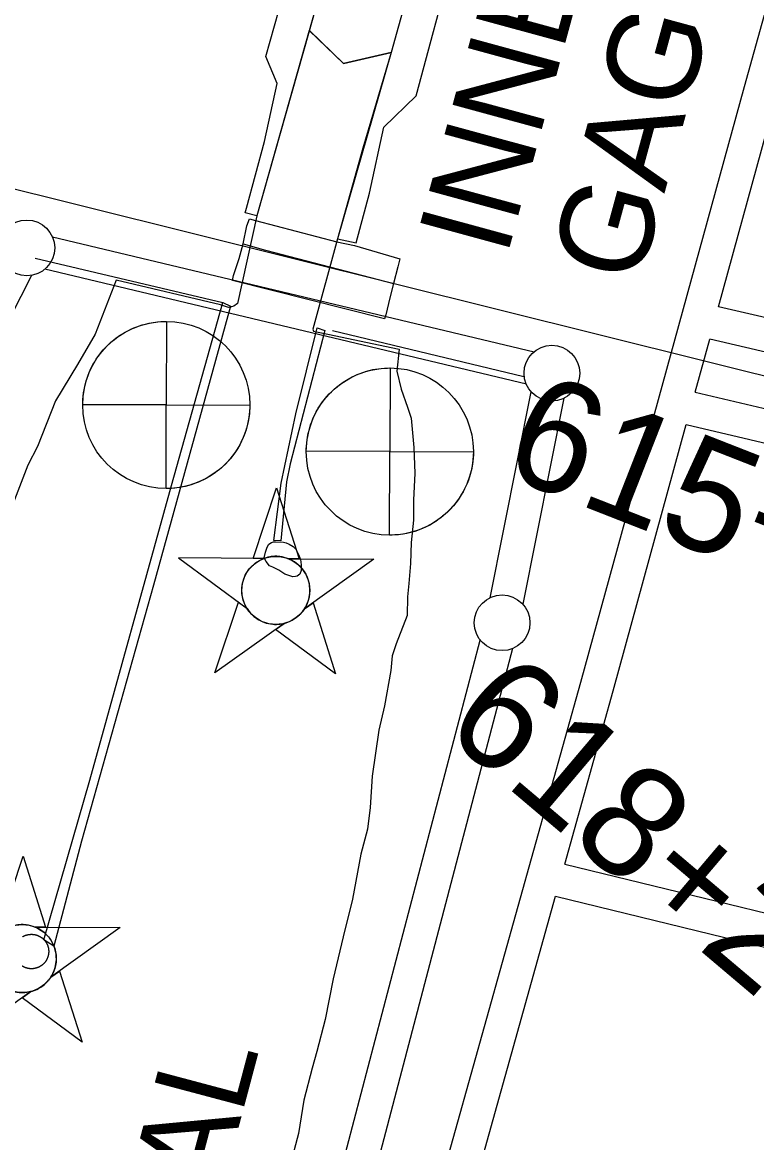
# Model space of a CAD drawing. Extents: x 3677843 to 3715951, y 511991 to 537744.
# Drawn here: x 3694073 to 3694732, y 533929 to 534934 of the extents above; entities that cross this region are included whole.
import ezdxf

# ---------------------------------------------------------------- set-up
doc = ezdxf.new("R2010")
doc.units = 0
for name, color, linetype in [('V-BRDG-OTLN', 7, 'Continuous'), ('V-CHAN-DOCK', 7, 'Continuous'), ('V-CHAN-NAID', 7, 'Continuous'), ('V-RIVR-GAGE', 7, 'Continuous'), ('V-RIVR-GAGE-IDEN', 7, 'Continuous'), ('V-RIVR-IDEN', 7, 'Continuous'), ('V-ROAD-CNTR', 7, 'Continuous'), ('V-RRAP-FSHR', 7, 'Continuous'), ('V-SURV-IDEN', 7, 'Continuous'), ('V-SURV-LINE', 7, 'Continuous'), ('V-TOPO-SHOR', 7, 'Continuous'), ('V-TRAN-LOCK', 7, 'Continuous')]:
    doc.layers.add(name, color=color, linetype=linetype)

msp = doc.modelspace()

# ---------------------------------------------------------------- linework, layer by layer
at = {"layer": 'V-BRDG-OTLN'}
msp.add_lwpolyline([(3694276.5, 534757.7), (3694281.9, 534756.4), (3694354.8, 534737.3), (3694370.8, 534733.8), (3694411.4, 534722), (3694409.8, 534714.6), (3694405.7, 534699.9), (3694402.5, 534686.8), (3694398.8, 534671.6), (3694397.7, 534668), (3694261.2, 534702.5), (3694262.2, 534707), (3694267.4, 534722.1), (3694270.8, 534735.4), (3694274.3, 534751.4)], close=True, dxfattribs=at)
msp.add_lwpolyline([(3694270.8, 534735.4), (3694270.8, 534735.4), (3694290.8, 534729.8), (3694398.8, 534701.7), (3694405.7, 534699.9)], dxfattribs=at)
at = {"layer": 'V-CHAN-DOCK'}
for points in [[(3694289.8, 534453.7), (3694290.8, 534458.7), (3694292.4, 534463.3), (3694294, 534465.8), (3694296.2, 534467.5), (3694298.1, 534468.1), (3694300, 534468.1), (3694307.1, 534467.7), (3694309.6, 534467.2), (3694312.1, 534465.9), (3694315.7, 534463.7), (3694318.2, 534461.3), (3694320.7, 534456.7), (3694322.2, 534452.1), (3694322.8, 534447.4), (3694322.9, 534442.2), (3694321.8, 534438.9), (3694319.4, 534437), (3694318, 534436.7), (3694315.6, 534436.6), (3694308.4, 534439), (3694302.9, 534442.4), (3694297.6, 534445.1), (3694294.6, 534446.4), (3694291.5, 534450.2), (3694289.8, 534453.7)], [(3694072.8, 534113.4), (3694073, 534113.6), (3694073.3, 534113.7), (3694073.5, 534113.9), (3694073.7, 534114), (3694074, 534114.1), (3694074.2, 534114.2), (3694074.4, 534114.3), (3694074.7, 534114.5), (3694074.9, 534114.6), (3694075.2, 534114.7), (3694075.4, 534114.8), (3694075.7, 534114.9), (3694076, 534114.9)], [(3694076, 534114.9), (3694076.2, 534115), (3694076.5, 534115.1), (3694076.7, 534115.2), (3694077, 534115.3), (3694077.2, 534115.3), (3694077.5, 534115.4), (3694077.8, 534115.4), (3694078, 534115.5), (3694078.3, 534115.5), (3694078.6, 534115.6), (3694078.8, 534115.6), (3694079.1, 534115.7), (3694079.4, 534115.7), (3694079.6, 534115.7), (3694079.9, 534115.7), (3694080.2, 534115.7), (3694080.4, 534115.8), (3694080.7, 534115.8), (3694081, 534115.8), (3694081.3, 534115.8), (3694081.5, 534115.8), (3694081.8, 534115.7), (3694082.1, 534115.7), (3694082.3, 534115.7), (3694082.6, 534115.7), (3694082.9, 534115.6), (3694083.1, 534115.6), (3694083.4, 534115.6), (3694083.7, 534115.5), (3694083.9, 534115.5), (3694084.2, 534115.4), (3694084.5, 534115.4), (3694084.7, 534115.3), (3694085, 534115.2), (3694085.2, 534115.2), (3694085.5, 534115.1), (3694085.8, 534115), (3694086, 534114.9), (3694086.3, 534114.8), (3694086.5, 534114.7), (3694086.8, 534114.6), (3694087, 534114.5), (3694087.3, 534114.4), (3694087.5, 534114.3), (3694087.7, 534114.2), (3694088, 534114.1), (3694088.2, 534113.9), (3694088.5, 534113.8), (3694088.7, 534113.7), (3694088.9, 534113.5), (3694089.2, 534113.4), (3694089.4, 534113.2), (3694089.6, 534113.1), (3694089.8, 534112.9), (3694090.1, 534112.8), (3694090.3, 534112.6), (3694090.5, 534112.5), (3694090.7, 534112.3), (3694090.9, 534112.1), (3694091.1, 534111.9)], [(3694091.1, 534111.9), (3694091.3, 534111.8), (3694091.5, 534111.6), (3694091.7, 534111.4), (3694091.9, 534111.2), (3694092.1, 534111), (3694092.3, 534110.8), (3694092.4, 534110.6), (3694092.6, 534110.4), (3694092.8, 534110.2), (3694093, 534110), (3694093.1, 534109.8), (3694093.3, 534109.6), (3694093.5, 534109.4), (3694093.6, 534109.1), (3694093.8, 534108.9), (3694093.9, 534108.7), (3694094.1, 534108.5), (3694094.2, 534108.2), (3694094.3, 534108), (3694094.5, 534107.8), (3694094.6, 534107.5), (3694094.7, 534107.3), (3694094.8, 534107), (3694095, 534106.8), (3694095.1, 534106.6), (3694095.2, 534106.3), (3694095.3, 534106.1), (3694095.4, 534105.8), (3694095.5, 534105.6), (3694095.6, 534105.3), (3694095.6, 534105), (3694095.7, 534104.8), (3694095.8, 534104.5), (3694095.9, 534104.3), (3694095.9, 534104), (3694096, 534103.7), (3694096.1, 534103.5), (3694096.1, 534103.2), (3694096.1, 534102.9), (3694096.2, 534102.7), (3694096.2, 534102.4), (3694096.3, 534102.1), (3694096.3, 534101.9), (3694096.3, 534101.6), (3694096.3, 534101.3), (3694096.4, 534101.1), (3694096.4, 534100.8), (3694096.4, 534100.5), (3694096.4, 534100.3), (3694096.4, 534100), (3694096.4, 534099.7), (3694096.4, 534099.5), (3694096.3, 534099.2), (3694096.3, 534098.9), (3694096.3, 534098.7), (3694096.3, 534098.4), (3694096.2, 534098.1), (3694096.2, 534097.8), (3694096.1, 534097.6), (3694096.1, 534097.3), (3694096, 534097.1), (3694096, 534096.8), (3694095.9, 534096.5), (3694095.8, 534096.3), (3694095.8, 534096), (3694095.7, 534095.8), (3694095.6, 534095.5), (3694095.5, 534095.2), (3694095.4, 534095), (3694095.3, 534094.7), (3694095.2, 534094.5), (3694095.1, 534094.2), (3694095, 534094), (3694094.9, 534093.7), (3694094.8, 534093.5), (3694094.7, 534093.3), (3694094.5, 534093), (3694094.4, 534092.8), (3694094.3, 534092.5), (3694094.1, 534092.3), (3694094, 534092.1), (3694093.9, 534091.9), (3694093.7, 534091.6), (3694093.6, 534091.4), (3694093.4, 534091.2), (3694093.2, 534091), (3694093.1, 534090.8), (3694092.9, 534090.6), (3694092.7, 534090.3), (3694092.6, 534090.1), (3694092.4, 534089.9), (3694092.2, 534089.7), (3694092, 534089.5), (3694091.8, 534089.4), (3694091.6, 534089.2), (3694091.4, 534089), (3694091.2, 534088.8), (3694091, 534088.6), (3694090.8, 534088.4), (3694090.6, 534088.3)], [(3694090.6, 534088.3), (3694090.4, 534088.1), (3694090.2, 534087.9), (3694090, 534087.8), (3694089.7, 534087.6), (3694089.5, 534087.5), (3694089.3, 534087.3), (3694089.1, 534087.2), (3694088.8, 534087.1), (3694088.6, 534086.9), (3694088.4, 534086.8), (3694088.1, 534086.7), (3694087.9, 534086.5), (3694087.7, 534086.4), (3694087.4, 534086.3), (3694087.2, 534086.2), (3694086.9, 534086.1), (3694086.7, 534086), (3694086.4, 534085.9), (3694086.2, 534085.8), (3694085.9, 534085.7), (3694085.6, 534085.6), (3694085.4, 534085.5), (3694085.1, 534085.5), (3694084.9, 534085.4), (3694084.6, 534085.3), (3694084.3, 534085.3), (3694084.1, 534085.2), (3694083.8, 534085.1), (3694083.6, 534085.1), (3694083.3, 534085.1), (3694083, 534085), (3694082.8, 534085), (3694082.5, 534084.9), (3694082.2, 534084.9), (3694082, 534084.9), (3694081.7, 534084.9), (3694081.4, 534084.9), (3694081.1, 534084.9), (3694080.9, 534084.9), (3694080.6, 534084.9), (3694080.3, 534084.9), (3694080.1, 534084.9), (3694079.8, 534084.9), (3694079.5, 534084.9), (3694079.3, 534085), (3694079, 534085), (3694078.7, 534085), (3694078.5, 534085.1), (3694078.2, 534085.1), (3694077.9, 534085.2), (3694077.7, 534085.2), (3694077.4, 534085.3), (3694077.1, 534085.3), (3694076.9, 534085.4), (3694076.6, 534085.5), (3694076.4, 534085.6), (3694076.1, 534085.6), (3694075.8, 534085.7), (3694075.6, 534085.8), (3694075.3, 534085.9), (3694075.1, 534086), (3694074.8, 534086.1), (3694074.6, 534086.2), (3694074.3, 534086.3), (3694074.1, 534086.5), (3694073.9, 534086.6), (3694073.6, 534086.7), (3694073.4, 534086.8), (3694073.2, 534087), (3694072.9, 534087.1), (3694072.7, 534087.2)]]:
    msp.add_lwpolyline(points, dxfattribs=at)
at = {"layer": 'V-CHAN-NAID'}
for points in [[(3694289.3, 534453), (3694279.8, 534453), (3694300.9, 534516.5), (3694321.1, 534452.7), (3694311.5, 534452.8), (3694309.9, 534453.4), (3694307.8, 534454), (3694305.8, 534454.5), (3694303.8, 534454.8), (3694302.6, 534454.9), (3694301.1, 534455), (3694299.3, 534455), (3694298, 534454.9), (3694296.1, 534454.7), (3694294.7, 534454.5), (3694292.9, 534454.1), (3694291.4, 534453.7), (3694290.4, 534453.3)], [(3694289.3, 534453), (3694212.8, 534453.5), (3694274.4, 534408.1), (3694273.3, 534410), (3694272.5, 534411.6), (3694271.7, 534413.6), (3694271, 534415.7), (3694270.6, 534417), (3694270.2, 534418.6), (3694270, 534420.1), (3694269.8, 534421.7), (3694269.7, 534423.4), (3694269.7, 534425), (3694269.8, 534427), (3694270, 534428.7), (3694270.4, 534430.9), (3694270.9, 534432.8), (3694271.5, 534434.7), (3694272.1, 534436.4), (3694272.8, 534437.9), (3694273.6, 534439.5), (3694274.7, 534441.2), (3694275.7, 534442.7), (3694276.7, 534444), (3694277.7, 534445.1), (3694279.1, 534446.4), (3694280.1, 534447.4), (3694281.8, 534448.8), (3694283, 534449.7), (3694284.7, 534450.7), (3694286.5, 534451.7), (3694287.9, 534452.4)], [(3694311.5, 534452.8), (3694388, 534452.3), (3694325.8, 534407.7), (3694326.7, 534409.2), (3694327.7, 534411.1), (3694328.4, 534412.7), (3694329.1, 534414.6), (3694329.7, 534416.4), (3694330.1, 534418), (3694330.4, 534420), (3694330.6, 534421.6), (3694330.8, 534423.8), (3694330.7, 534425.9), (3694330.5, 534428.1), (3694330.3, 534429.9), (3694329.8, 534432.1), (3694329.1, 534434.2), (3694328.4, 534436.2), (3694327.7, 534437.7), (3694326.7, 534439.6), (3694325.7, 534441.3), (3694324.5, 534443), (3694323.2, 534444.5), (3694321.9, 534445.9), (3694320.3, 534447.4), (3694318.6, 534448.9), (3694316.9, 534450), (3694315, 534451.2), (3694313.5, 534451.9)], [(3694307.8, 534394.8), (3694245.6, 534350.3), (3694266.7, 534413.8), (3694274.4, 534408.1), (3694275, 534407.1), (3694276.4, 534405.3), (3694277.6, 534403.9), (3694279.1, 534402.4), (3694280.5, 534401.1), (3694282, 534400), (3694283.4, 534399), (3694285, 534397.9), (3694286.7, 534397), (3694288.5, 534396.2), (3694290, 534395.7), (3694291.6, 534395.1), (3694293.8, 534394.6), (3694295.4, 534394.3), (3694297.4, 534394), (3694298.9, 534393.9), (3694300.8, 534393.9), (3694302.5, 534394), (3694304.2, 534394.1), (3694306.1, 534394.5)], [(3694325.8, 534407.7), (3694333.6, 534413.3), (3694353.8, 534349.5), (3694300, 534389.3), (3694307.8, 534394.8), (3694309.4, 534395.3), (3694311, 534395.9), (3694313.2, 534396.8), (3694314.9, 534397.7), (3694316.8, 534398.8), (3694318.5, 534400), (3694320.1, 534401.2), (3694321.4, 534402.4), (3694322.8, 534403.8), (3694324, 534405.2), (3694325.1, 534406.7)], [(3694061.8, 534122.5), (3694052.2, 534122.6), (3694073.4, 534186), (3694093.6, 534122.3), (3694084, 534122.3), (3694082.4, 534122.9), (3694080.3, 534123.5), (3694078.3, 534124), (3694076.3, 534124.3), (3694075.1, 534124.4), (3694073.6, 534124.5), (3694071.8, 534124.5), (3694070.5, 534124.4), (3694068.6, 534124.2), (3694067.2, 534124), (3694065.4, 534123.6), (3694063.9, 534123.2), (3694062.8, 534122.9)], [(3694084, 534122.3), (3694160.5, 534121.8), (3694098.3, 534077.3), (3694099.2, 534078.8), (3694100.2, 534080.6), (3694100.9, 534082.2), (3694101.6, 534084.1), (3694102.2, 534085.9), (3694102.6, 534087.6), (3694102.9, 534089.6), (3694103.1, 534091.2), (3694103.3, 534093.4), (3694103.2, 534095.4), (3694103, 534097.6), (3694102.8, 534099.4), (3694102.3, 534101.6), (3694101.6, 534103.8), (3694100.9, 534105.8), (3694100.2, 534107.2), (3694099.2, 534109.1), (3694098.2, 534110.8), (3694097, 534112.5), (3694095.7, 534114.1), (3694094.4, 534115.4), (3694092.8, 534117), (3694091, 534118.4), (3694089.4, 534119.6), (3694087.5, 534120.7), (3694086, 534121.5)], [(3694080.3, 534064.4), (3694018.1, 534019.8), (3694039.2, 534083.3), (3694046.9, 534077.6), (3694047.5, 534076.7), (3694048.9, 534074.8), (3694050.1, 534073.4), (3694051.6, 534071.9), (3694053, 534070.6), (3694054.4, 534069.5), (3694055.8, 534068.5), (3694057.5, 534067.5), (3694059.2, 534066.6), (3694061, 534065.7), (3694062.5, 534065.2), (3694064.1, 534064.7), (3694066.3, 534064.1), (3694067.9, 534063.8), (3694069.9, 534063.5), (3694071.4, 534063.4), (3694073.3, 534063.4), (3694075, 534063.5), (3694076.7, 534063.7), (3694078.6, 534064)], [(3694098.3, 534077.3), (3694106.1, 534082.8), (3694126.3, 534019.1), (3694072.5, 534058.8), (3694080.3, 534064.4), (3694081.9, 534064.8), (3694083.5, 534065.4), (3694085.7, 534066.3), (3694087.4, 534067.2), (3694089.3, 534068.3), (3694091, 534069.5), (3694092.6, 534070.8), (3694093.9, 534071.9), (3694095.3, 534073.4), (3694096.5, 534074.8), (3694097.6, 534076.2)]]:
    msp.add_lwpolyline(points, close=True, dxfattribs=at)
for centre in [(3694300.2, 534424.4), (3694072.7, 534094)]:
    msp.add_circle(centre, 30.5, dxfattribs=at)
at = {"layer": 'V-RIVR-GAGE'}
for points in [[(3694202.1, 534665.8), (3694201.9, 534590.8), (3694126.9, 534590.9), (3694126.9, 534593.1), (3694127, 534595.6), (3694127.3, 534598.6), (3694127.7, 534601.6), (3694128.1, 534604.3), (3694128.7, 534607.3), (3694129.4, 534609.9), (3694130, 534612.3), (3694130.8, 534614.7), (3694131.8, 534617.4), (3694132.7, 534619.8), (3694133.7, 534622.1), (3694134.9, 534624.6), (3694136.4, 534627.3), (3694137.7, 534629.6), (3694139.1, 534631.8), (3694141.5, 534635.3), (3694143.2, 534637.5), (3694145.4, 534640.2), (3694147.6, 534642.5), (3694149.4, 534644.4), (3694152.2, 534647), (3694154.6, 534649), (3694157, 534650.9), (3694160.1, 534653.1), (3694162.5, 534654.6), (3694165.1, 534656.1), (3694168.1, 534657.7), (3694170.7, 534659), (3694173.3, 534660.1), (3694177, 534661.5), (3694180.2, 534662.6), (3694183.4, 534663.4), (3694186.6, 534664.2), (3694190, 534664.8), (3694194.1, 534665.4), (3694197.1, 534665.6), (3694199.6, 534665.7)], [(3694402.7, 534624), (3694402.5, 534549), (3694327.5, 534549.2), (3694327.5, 534551.3), (3694327.7, 534553.8), (3694327.9, 534556.8), (3694328.3, 534559.8), (3694328.8, 534562.5), (3694329.4, 534565.5), (3694330, 534568.1), (3694330.7, 534570.5), (3694331.4, 534572.9), (3694332.4, 534575.6), (3694333.3, 534578), (3694334.4, 534580.3), (3694335.6, 534582.8), (3694337, 534585.5), (3694338.3, 534587.8), (3694339.7, 534590), (3694342.2, 534593.5), (3694343.9, 534595.7), (3694346.1, 534598.4), (3694348.2, 534600.7), (3694350.1, 534602.6), (3694352.9, 534605.2), (3694355.2, 534607.2), (3694357.7, 534609.1), (3694360.8, 534611.3), (3694363.2, 534612.8), (3694365.7, 534614.3), (3694368.7, 534615.9), (3694371.4, 534617.2), (3694374, 534618.3), (3694377.6, 534619.7), (3694380.8, 534620.8), (3694384, 534621.6), (3694387.3, 534622.4), (3694390.7, 534623), (3694394.7, 534623.6), (3694397.7, 534623.8), (3694400.3, 534623.9)], [(3694201.7, 534515.8), (3694201.9, 534590.8), (3694276.9, 534590.6), (3694276.8, 534587.9), (3694276.6, 534584.8), (3694276.4, 534582.2), (3694276, 534579.6), (3694275.5, 534576.4), (3694274.8, 534573.4), (3694274, 534570.1), (3694273.3, 534568), (3694272.4, 534565.1), (3694271.2, 534562.2), (3694270.1, 534559.7), (3694268.9, 534557.2), (3694267.7, 534554.7), (3694266.3, 534552.4), (3694264.7, 534549.7), (3694263.2, 534547.5), (3694261, 534544.7), (3694258.9, 534542), (3694256.3, 534539.1), (3694254, 534536.8), (3694251.5, 534534.5), (3694249.3, 534532.7), (3694247.7, 534531.4), (3694245, 534529.4), (3694243.1, 534528.1), (3694240.6, 534526.5), (3694237.9, 534525), (3694235.2, 534523.6), (3694233.1, 534522.6), (3694230.8, 534521.6), (3694228.2, 534520.5), (3694225.5, 534519.6), (3694222.2, 534518.6), (3694219, 534517.7), (3694216.6, 534517.2), (3694213.8, 534516.7), (3694211.4, 534516.4), (3694208.7, 534516.1), (3694206.5, 534515.9), (3694203.9, 534515.8)], [(3694402.3, 534474), (3694402.5, 534549), (3694477.5, 534548.8), (3694477.5, 534546.1), (3694477.3, 534543), (3694477, 534540.4), (3694476.7, 534537.8), (3694476.1, 534534.6), (3694475.5, 534531.6), (3694474.6, 534528.3), (3694474, 534526.2), (3694473, 534523.3), (3694471.9, 534520.4), (3694470.8, 534517.9), (3694469.6, 534515.4), (3694468.3, 534512.9), (3694466.9, 534510.6), (3694465.3, 534508), (3694463.8, 534505.7), (3694461.7, 534502.9), (3694459.5, 534500.2), (3694456.9, 534497.3), (3694454.6, 534495), (3694452.1, 534492.7), (3694449.9, 534490.9), (3694448.3, 534489.6), (3694445.6, 534487.6), (3694443.7, 534486.3), (3694441.2, 534484.7), (3694438.5, 534483.2), (3694435.8, 534481.8), (3694433.7, 534480.8), (3694431.4, 534479.8), (3694428.8, 534478.7), (3694426.1, 534477.8), (3694422.8, 534476.8), (3694419.7, 534476), (3694417.2, 534475.4), (3694414.5, 534474.9), (3694412.1, 534474.6), (3694409.3, 534474.3), (3694407.1, 534474.1), (3694404.5, 534474)]]:
    msp.add_lwpolyline(points, close=True, dxfattribs=at)
for centre in [(3694201.9, 534590.8), (3694402.5, 534549)]:
    msp.add_circle(centre, 75, dxfattribs=at)
at = {"layer": 'V-ROAD-CNTR'}
for points in [[(3694687.6, 533368.4), (3694401.7, 533435.8), (3694379.9, 533445.5), (3694365.8, 533459.6), (3694352.4, 533481.1), (3694347.3, 533497.8), (3694345.3, 533526.4), (3694350.9, 533552.5), (3694377.1, 533638.5), (3694574, 534342.1), (3694720.7, 534876.6), (3694839.9, 535303.8)], [(3695886.4, 534330.6), (3693205.9, 534998.8)], [(3694697.5, 534678.9), (3694749.6, 534868.6), (3694766.5, 534929.3)], [(3695006, 534607.7), (3694697.5, 534678.9)], [(3694676.5, 534602.3), (3694689.6, 534649.9)], [(3695387.4, 534481.8), (3695113, 534550.7), (3694689.6, 534649.9)], [(3694676.5, 534602.3), (3694971.4, 534532.9), (3695233.1, 534467), (3695373.5, 534432.6)], [(3694559.4, 534178.8), (3694602.9, 534334.1), (3694668.5, 534573.3)], [(3694668.5, 534573.3), (3694964.3, 534503.7), (3694999, 534495)], [(3694559.4, 534178.8), (3694888.8, 534098.4)], [(3694462.9, 533833.7), (3694551.3, 534149.9)], [(3694551.3, 534149.9), (3694880.8, 534069.4)]]:
    msp.add_lwpolyline(points, dxfattribs=at)
at = {"layer": 'V-RRAP-FSHR'}
for p, q in [((3694084.2, 534722.5), (3694252.6, 534682.7)), ((3694351.2, 534657.6), (3694522.8, 534616.2))]:
    msp.add_line(p, q, dxfattribs=at)
at = {"layer": 'V-SURV-LINE'}
for points in [[(3694099.7, 534741.6), (3694531.9, 534638.6)], [(3694081.1, 534707.1), (3694023.7, 534594.6)], [(3694525, 534609.4), (3694092.8, 534712.5)], [(3694492.4, 534417.8), (3694529.3, 534602.7)], [(3694558.7, 534596.8), (3694521.8, 534411.9)], [(3694269.9, 533566), (3694483.6, 534379.8)], [(3694512.6, 534372.1), (3694299, 533558.4)]]:
    msp.add_lwpolyline(points, dxfattribs=at)
for centre in [(3694076.8, 534731.7), (3694547.9, 534619.3), (3694503.2, 534395.3)]:
    msp.add_circle(centre, 25, dxfattribs=at)
at = {"layer": 'V-TOPO-SHOR'}
for points in [[(3694360.9, 534897.1), (3694330.1, 534926.9), (3694283.1, 534760.6), (3694265.7, 534681.8), (3694262.4, 534679.4)], [(3694360.9, 534897.1), (3694403.8, 534907), (3694355.5, 534740), (3694333.3, 534658.8)], [(3694262.4, 534679.4), (3694260.3, 534678.9), (3694257.6, 534678.3), (3694250.6, 534680.7), (3694157, 534702.8), (3694138.1, 534654.3), (3694122.4, 534627.2), (3694102.6, 534594.4), (3694086.4, 534553.6), (3694077.8, 534536.7), (3694062.6, 534498)], [(3694333.3, 534658.8), (3694334.1, 534657), (3694336.7, 534656.5), (3694346.9, 534654.4), (3694411, 534640.9), (3694408.8, 534621.1), (3694412.8, 534605.1), (3694418.5, 534588.9), (3694421.5, 534578.8), (3694424.1, 534552.5), (3694424.8, 534529.5), (3694423.6, 534505.3), (3694423.6, 534487.3), (3694421.7, 534467.5), (3694421.1, 534448.6), (3694419.5, 534430.6), (3694418.4, 534418.7), (3694418, 534402), (3694408.1, 534376.4), (3694404.5, 534365.6), (3694403.4, 534352.4)], [(3694403.4, 534352.4), (3694397.6, 534320.9), (3694392.6, 534298.9), (3694386.6, 534257.8), (3694384.8, 534229.5), (3694382.6, 534210.1), (3694376.6, 534187.8), (3694369, 534147.4), (3694360.7, 534113.6), (3694351.8, 534075.7), (3694344.4, 534039.4), (3694337, 534010.7), (3694332.7, 533995.7), (3694325.3, 533967), (3694320.7, 533937.1), (3694311.4, 533902)]]:
    msp.add_lwpolyline(points, dxfattribs=at)
at = {"layer": 'V-TRAN-LOCK'}
for points in [[(3694508.4, 535582.4), (3694495.8, 535536.6), (3694499.4, 535529.7), (3694460.6, 535390.4), (3694330.1, 534926.1), (3694283.1, 534760.6), (3694272.8, 534763.3), (3694273.8, 534767.4), (3694290.1, 534827.2), (3694301.4, 534879.4), (3694291.2, 534903.5), (3694326.2, 535027.7), (3694345.9, 535023.4), (3694408.1, 535244.5), (3694460.4, 535438.4), (3694447.1, 535443.4), (3694443.5, 535446.8), (3694490.5, 535614.5), (3694514.9, 535606.8), (3694512.2, 535598.1), (3694518, 535596.5), (3694513, 535581.4), (3694508.4, 535582.4)], [(3694592.5, 535560.1), (3694579.9, 535516), (3694574.2, 535513.6), (3694505.4, 535268.7), (3694423.4, 534978.4), (3694403.8, 534907), (3694378.4, 534821.2), (3694355.5, 534740), (3694372.3, 534736.4), (3694384.3, 534780.9), (3694397.2, 534840), (3694426.2, 534868.2), (3694459.4, 534991.8), (3694446.3, 535013.6), (3694480.7, 535137.2), (3694514, 535258.5), (3694556.6, 535411.2), (3694590.6, 535449.9), (3694623.2, 535575.8), (3694601.2, 535581.8), (3694598.4, 535572.5), (3694592, 535574.7), (3694587.6, 535561.3), (3694592.5, 535560.1)], [(3694330.1, 534926.9), (3694360.9, 534897.1), (3694403.8, 534907)], [(3694259.6, 534679.3), (3694190.3, 534429.1), (3694125.8, 534199.3), (3694101.1, 534105), (3694092.1, 534110.7), (3694133.3, 534254), (3694206.6, 534518.5), (3694252.6, 534682.7), (3694259.6, 534679.3)], [(3694344.2, 534657.7), (3694313.1, 534538.1), (3694309.7, 534521.8), (3694304.8, 534468.8), (3694298.5, 534469.2), (3694305, 534520.7), (3694318.1, 534582.8), (3694337.2, 534659.9), (3694344.2, 534657.7)]]:
    msp.add_lwpolyline(points, dxfattribs=at)
msp.add_lwpolyline([(3694592.5, 535560.1), (3694579.9, 535516), (3694574.2, 535513.6), (3694505.4, 535268.7), (3694423.4, 534978.4), (3694403.8, 534907), (3694360.9, 534897.1), (3694330.3, 534926.7), (3694460.6, 535390.4), (3694499.4, 535529.7), (3694495.8, 535536.6), (3694508.4, 535582.4), (3694543, 535547.2)], close=True, dxfattribs=at)

# ---------------------------------------------------------------- texts
at = {"layer": 'V-RIVR-GAGE-IDEN'}
for s, p in [('INNER HARBOR', (3694507.3, 534722.5)), ('GAGE', (3694626.1, 534696.8))]:
    msp.add_text(s, height=83, rotation=74.7623, dxfattribs=at).set_placement(p)
at = {"layer": 'V-RIVR-IDEN'}
msp.add_text('NAVIGATION CANAL', height=83, rotation=75.1009, dxfattribs=at).set_placement((3694006.3, 532963.3))
at = {"layer": 'V-SURV-IDEN'}
for s, rotation, p in [('   615+96.3   ', 338.6063, (3694396.5, 534570.2)), ('   618+24.8   ', 319.7523, (3694362.4, 534370.7))]:
    msp.add_text(s, height=100, rotation=rotation, dxfattribs=at).set_placement(p)

doc.saveas('drawing.dxf')
